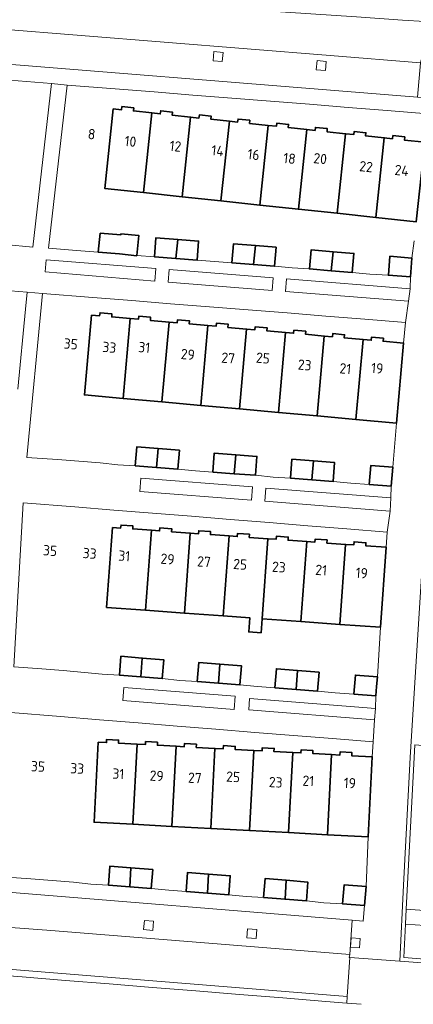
# Model space of a CAD drawing. Extents: x 150256 to 156914, y 461459 to 469481.
# Tile 627 of 656: x 154023 to 154075, y 468528 to 468657. Entities that reach past the tile are written whole.
import ezdxf
from ezdxf.enums import TextEntityAlignment as Align

# ---------------------------------------------------------------- set-up
doc = ezdxf.new("R2010")
doc.units = 0
doc.header["$LTSCALE"] = 0.75
for name, color, linetype, lineweight in [('B-RO-GR-BEPLANTING_CULTUUR_BODEMBEDEKKER-GV', 251, 'CONTINUOUS', 18), ('B-RO-GR-GROENVOORZIENING-GV', 251, 'CONTINUOUS', 18), ('B-RO-OG-BEBOUWING-GV', 6, 'CONTINUOUS', 35), ('B-RO-OG-BEBOUWING-T18', 1, 'CONTINUOUS', 18), ('B-RO-VH-VERHARDING_BEDRIJFSVLOERPLAAT-GV', 251, 'CONTINUOUS', 18), ('B-RO-VH-VERHARDING_BETONSTRAATSTEEN-GV', 251, 'CONTINUOUS', 18), ('B-RO-VH-VERHARDING_HALFVERHARDING_GRIND-GV', 251, 'CONTINUOUS', 18), ('B-RO-VH-VERHARDING_TEGEL-GV', 251, 'CONTINUOUS', 18)]:
    doc.layers.add(name, color=color, linetype=linetype, lineweight=lineweight)
doc.styles.add('NLCS-ISO-M200-T18', font='NLCS-ISO.ttf', dxfattribs={"height": 360})

msp = doc.modelspace()

# ---------------------------------------------------------------- linework, layer by layer
at = {"layer": 'B-RO-GR-BEPLANTING_CULTUUR_BODEMBEDEKKER-GV'}
for points in [[(154040.683, 468623.17), (154040.785, 468624.827), (154026.435, 468625.963), (154026.29, 468624.364)], [(154042.545, 468624.668), (154042.428, 468623.024), (154056.04, 468621.923), (154056.163, 468623.584)], [(154073.874, 468620.523), (154074.083, 468622.158), (154057.926, 468623.439), (154057.774, 468621.782)], [(154038.708, 468595.621), (154053.317, 468594.468), (154053.442, 468596.227), (154038.824, 468597.367)], [(154071.469, 468593.037), (154071.585, 468594.772), (154055.193, 468596.033), (154055.053, 468594.335)], [(154051.199, 468568.81), (154036.609, 468569.971), (154036.478, 468568.245), (154051.054, 468567.089)], [(154069.438, 468565.729), (154069.539, 468567.212), (154053.057, 468568.532), (154052.976, 468567.026)], [(154081.06, 468538.46), (154073.5, 468538.99), (154073.28, 468534.59), (154080.42, 468534.05)]]:
    msp.add_lwpolyline(points, close=True, dxfattribs=at)
at = {"layer": 'B-RO-GR-GROENVOORZIENING-GV'}
for points in [[(154049.606, 468653.091), (154048.411, 468653.201), (154048.301, 468652.006), (154049.496, 468651.896)], [(154063.104, 468651.917), (154061.909, 468652.027), (154061.799, 468650.832), (154062.994, 468650.722)], [(154039.198, 468538.256), (154040.394, 468538.159), (154040.492, 468539.355), (154039.296, 468539.452)], [(154052.724, 468537.182), (154053.92, 468537.084), (154054.018, 468538.28), (154052.822, 468538.378)], [(154066.271, 468535.985), (154067.467, 468535.888), (154067.565, 468537.084), (154066.369, 468537.181)]]:
    msp.add_lwpolyline(points, close=True, dxfattribs=at)
at = {"layer": 'B-RO-OG-BEBOUWING-GV'}
for points in [[(154035.211, 468645.709), (154034.115, 468635.283), (154039.186, 468634.742), (154040.282, 468645.171), (154037.865, 468645.43), (154037.905, 468645.835), (154036.36, 468646.002), (154036.318, 468645.591)], [(154040.282, 468645.171), (154039.186, 468634.742), (154044.257, 468634.2), (154045.353, 468644.629), (154042.936, 468644.889), (154042.977, 468645.288), (154041.433, 468645.461), (154041.376, 468645.054)], [(154044.257, 468634.2), (154049.328, 468633.659), (154050.425, 468644.089), (154048.008, 468644.348), (154048.05, 468644.75), (154046.502, 468644.915), (154046.45, 468644.511), (154045.353, 468644.629)], [(154050.425, 468644.089), (154049.328, 468633.659), (154054.4, 468633.117), (154055.496, 468643.548), (154053.065, 468643.81), (154053.105, 468644.21), (154051.561, 468644.377), (154051.504, 468643.974)], [(154059.471, 468632.576), (154060.567, 468643), (154058.143, 468643.259), (154058.18, 468643.662), (154056.628, 468643.833), (154056.577, 468643.431), (154055.496, 468643.548), (154054.4, 468633.117)], [(154064.542, 468632.035), (154065.638, 468642.459), (154063.211, 468642.715), (154063.252, 468643.119), (154061.703, 468643.28), (154061.649, 468642.885), (154060.567, 468643), (154059.471, 468632.576)], [(154069.613, 468631.493), (154070.709, 468641.916), (154068.271, 468642.176), (154068.311, 468642.582), (154066.768, 468642.748), (154066.709, 468642.346), (154065.638, 468642.459), (154064.542, 468632.035)], [(154070.709, 468641.916), (154069.613, 468631.493), (154074.906, 468630.928), (154076.004, 468641.352), (154073.354, 468641.632), (154073.398, 468642.041), (154071.848, 468642.21), (154071.782, 468641.802)], [(154033.498, 468629.443), (154033.236, 468626.966), (154036.023, 468626.738), (154038.295, 468626.475), (154038.3, 468626.52), (154038.593, 468629.124), (154036.229, 468629.339), (154036.22, 468629.228)], [(154043.402, 468626.128), (154043.665, 468628.61), (154040.804, 468628.837), (154040.607, 468626.355)], [(154046.197, 468625.9), (154046.394, 468628.393), (154043.665, 468628.61), (154043.402, 468626.128)], [(154053.57, 468625.326), (154053.834, 468627.802), (154050.953, 468628.024), (154050.763, 468625.542)], [(154053.834, 468627.802), (154053.57, 468625.326), (154056.353, 468625.111), (154056.545, 468627.593)], [(154063.739, 468624.522), (154064.004, 468626.998), (154061.12, 468627.233), (154060.914, 468624.752)], [(154064.004, 468626.998), (154063.739, 468624.522), (154066.526, 468624.296), (154066.725, 468626.777)], [(154074.129, 468623.698), (154074.338, 468626.169), (154071.457, 468626.403), (154071.254, 468623.922)], [(154032.367, 468618.713), (154031.442, 468608.251), (154036.521, 468607.794), (154037.446, 468618.259), (154035.017, 468618.476), (154035.038, 468618.875), (154033.492, 468619.016), (154033.438, 468618.616)], [(154036.521, 468607.794), (154041.601, 468607.337), (154042.526, 468617.8), (154040.097, 468618.018), (154040.117, 468618.423), (154038.572, 468618.564), (154038.517, 468618.163), (154037.446, 468618.259)], [(154046.68, 468606.88), (154047.605, 468617.342), (154045.166, 468617.562), (154045.202, 468617.961), (154043.654, 468618.106), (154043.61, 468617.702), (154042.526, 468617.8), (154041.601, 468607.337)], [(154047.605, 468617.342), (154046.68, 468606.88), (154051.76, 468606.423), (154052.685, 468616.885), (154050.244, 468617.102), (154050.277, 468617.511), (154048.727, 468617.652), (154048.687, 468617.245)], [(154056.84, 468605.966), (154057.764, 468616.429), (154055.329, 468616.652), (154055.361, 468617.05), (154053.805, 468617.194), (154053.771, 468616.789), (154052.685, 468616.885), (154051.76, 468606.423)], [(154061.919, 468605.509), (154062.843, 468615.968), (154060.397, 468616.192), (154060.432, 468616.596), (154058.883, 468616.735), (154058.835, 468616.331), (154057.764, 468616.429), (154056.84, 468605.966)], [(154062.843, 468615.968), (154061.919, 468605.509), (154066.998, 468605.052), (154067.924, 468615.513), (154065.479, 468615.732), (154065.513, 468616.141), (154063.961, 468616.285), (154063.918, 468615.87)], [(154066.998, 468605.052), (154072.31, 468604.574), (154073.238, 468615.038), (154070.553, 468615.279), (154070.59, 468615.688), (154069.038, 468615.822), (154068.998, 468615.417), (154067.924, 468615.513)], [(154040.896, 468598.766), (154041.099, 468601.236), (154038.296, 468601.46), (154038.101, 468598.988)], [(154041.099, 468601.236), (154040.896, 468598.766), (154043.691, 468598.544), (154043.886, 468601.014)], [(154048.242, 468598.156), (154051.053, 468597.946), (154051.26, 468600.426), (154048.439, 468600.651)], [(154051.26, 468600.426), (154051.053, 468597.946), (154053.84, 468597.737), (154054.039, 468600.205)], [(154061.231, 468597.142), (154061.434, 468599.615), (154058.613, 468599.84), (154058.415, 468597.369)], [(154061.434, 468599.615), (154061.231, 468597.142), (154064.001, 468596.919), (154064.202, 468599.394)], [(154071.618, 468596.32), (154071.816, 468598.787), (154068.945, 468599.016), (154068.746, 468596.542)], [(154035.124, 468590.906), (154034.36, 468580.432), (154039.447, 468580.064), (154040.211, 468590.535), (154037.771, 468590.711), (154037.789, 468591.112), (154036.241, 468591.228), (154036.192, 468590.828)], [(154044.533, 468579.697), (154045.297, 468590.167), (154042.851, 468590.345), (154042.876, 468590.747), (154041.325, 468590.864), (154041.287, 468590.458), (154040.211, 468590.535), (154039.447, 468580.064)], [(154049.62, 468579.329), (154050.385, 468589.799), (154047.947, 468589.976), (154047.96, 468590.377), (154046.415, 468590.487), (154046.39, 468590.087), (154045.297, 468590.167), (154044.533, 468579.697)], [(154050.385, 468589.799), (154049.62, 468579.329), (154053.093, 468579.078), (154052.96, 468577.24), (154054.573, 468577.123), (154054.706, 468578.962), (154055.471, 468589.436), (154053.029, 468589.613), (154053.045, 468590.01), (154051.504, 468590.128), (154051.455, 468589.722)], [(154059.793, 468578.594), (154060.558, 468589.066), (154058.115, 468589.242), (154058.141, 468589.644), (154056.595, 468589.76), (154056.552, 468589.357), (154055.471, 468589.436), (154054.706, 468578.962)], [(154060.558, 468589.066), (154059.793, 468578.594), (154064.88, 468578.226), (154065.644, 468588.699), (154063.192, 468588.872), (154063.219, 468589.279), (154061.672, 468589.395), (154061.631, 468588.988)], [(154065.644, 468588.699), (154064.88, 468578.226), (154070.198, 468577.842), (154070.96, 468588.312), (154068.278, 468588.506), (154068.313, 468588.912), (154066.757, 468589.031), (154066.715, 468588.624)], [(154038.845, 468571.348), (154039.015, 468573.818), (154036.237, 468574.042), (154036.041, 468571.575)], [(154039.015, 468573.818), (154038.845, 468571.348), (154041.629, 468571.123), (154041.827, 468573.592)], [(154049.013, 468570.528), (154049.183, 468573), (154046.42, 468573.222), (154046.221, 468570.75)], [(154049.183, 468573), (154049.013, 468570.528), (154051.817, 468570.305), (154052.019, 468572.772)], [(154059.179, 468569.707), (154059.35, 468572.181), (154056.583, 468572.404), (154056.381, 468569.925)], [(154059.35, 468572.181), (154059.179, 468569.707), (154061.97, 468569.489), (154062.172, 468571.954)], [(154069.815, 468571.333), (154066.925, 468571.572), (154066.727, 468569.101), (154069.613, 468568.869), (154069.712, 468570.079)], [(154033.257, 468562.808), (154032.711, 468552.323), (154037.804, 468552.05), (154038.35, 468562.534), (154035.916, 468562.665), (154035.917, 468563.078), (154034.361, 468563.164), (154034.358, 468562.749)], [(154038.35, 468562.534), (154037.804, 468552.05), (154042.897, 468551.778), (154043.443, 468562.261), (154040.996, 468562.393), (154041.014, 468562.796), (154039.464, 468562.887), (154039.439, 468562.476)], [(154047.99, 468551.506), (154048.535, 468561.988), (154046.086, 468562.119), (154046.108, 468562.529), (154044.551, 468562.613), (154044.529, 468562.203), (154043.443, 468562.261), (154042.897, 468551.778)], [(154047.99, 468551.506), (154053.082, 468551.233), (154053.628, 468561.715), (154051.177, 468561.846), (154051.2, 468562.253), (154049.642, 468562.343), (154049.62, 468561.93), (154048.535, 468561.988)], [(154058.175, 468550.961), (154058.721, 468561.442), (154056.267, 468561.573), (154056.295, 468561.985), (154054.737, 468562.067), (154054.71, 468561.657), (154053.628, 468561.715), (154053.082, 468551.233)], [(154058.175, 468550.961), (154063.268, 468550.688), (154063.813, 468561.169), (154061.358, 468561.305), (154061.376, 468561.706), (154059.826, 468561.791), (154059.801, 468561.384), (154058.721, 468561.442)], [(154063.813, 468561.169), (154063.268, 468550.688), (154068.601, 468550.403), (154069.13, 468560.889), (154066.45, 468561.032), (154066.47, 468561.436), (154064.921, 468561.529), (154064.891, 468561.11)], [(154037.401, 468543.873), (154037.523, 468546.353), (154034.795, 468546.573), (154034.599, 468544.099)], [(154037.523, 468546.353), (154037.401, 468543.873), (154040.195, 468543.648), (154040.394, 468546.122)], [(154047.568, 468543.042), (154047.692, 468545.534), (154044.957, 468545.755), (154044.756, 468543.254)], [(154047.692, 468545.534), (154047.568, 468543.042), (154050.346, 468542.832), (154050.547, 468545.304)], [(154057.726, 468542.241), (154057.853, 468544.716), (154055.11, 468544.937), (154054.913, 468542.466)], [(154060.505, 468542.019), (154060.699, 468544.487), (154057.853, 468544.716), (154057.726, 468542.241)], [(154068.122, 468541.403), (154068.325, 468543.884), (154065.442, 468544.105), (154065.244, 468541.628)]]:
    msp.add_lwpolyline(points, close=True, dxfattribs=at)
at = {"layer": 'B-RO-VH-VERHARDING_BEDRIJFSVLOERPLAAT-GV'}
for points in [[(154076.611, 468598.544), (154076.195, 468593.649), (154075.827, 468588.751), (154074.112, 468560.783), (154073.234, 468544.063), (154072.76, 468534.125), (154080.849, 468533.521), (154082.331, 468543.347), (154083.961, 468554.612)], [(154080.42, 468534.05), (154073.28, 468534.59), (154073.5, 468538.99), (154073.59, 468540.95), (154074.73, 468562.45)]]:
    msp.add_lwpolyline(points, dxfattribs=at)
at = {"layer": 'B-RO-VH-VERHARDING_BETONSTRAATSTEEN-GV'}
for points in [[(154009.296, 468657.449), (154009.242, 468657.045), (154063.629, 468652.716), (154075.441, 468651.736), (154075.525, 468652.13), (154075.587, 468652.126), (154076.038, 468657.126), (154073.085, 468657.327), (154067.09, 468657.735), (154061.111, 468658.142), (154055.115, 468658.55), (154049.137, 468658.957), (154043.116, 468659.43), (154037.129, 468659.903), (154031.143, 468660.376), (154025.156, 468660.85), (154019.167, 468661.324), (154013.18, 468661.798), (154008.959, 468662.132)], [(154020.571, 468649.532), (154027.13, 468649.007), (154029.189, 468648.817), (154035.485, 468648.321), (154040.571, 468647.92), (154045.657, 468647.519), (154050.744, 468647.118), (154055.828, 468646.712), (154060.914, 468646.305), (154065.999, 468645.898), (154071.085, 468645.491), (154076.42, 468645.063), (154076.656, 468647.129), (154075.068, 468647.255), (154008.891, 468652.56)], [(154017.382, 468622.245), (154023.942, 468621.72), (154025.962, 468621.547), (154032.571, 468621.018), (154037.654, 468620.611), (154042.739, 468620.204), (154047.822, 468619.798), (154052.907, 468619.394), (154057.99, 468618.991), (154063.075, 468618.588), (154068.16, 468618.184), (154073.478, 468617.762), (154073.874, 468620.523), (154057.774, 468621.782), (154057.926, 468623.439), (154074.083, 468622.158), (154074.129, 468623.698), (154071.254, 468623.922), (154068.819, 468624.081), (154066.526, 468624.296), (154063.739, 468624.522), (154060.914, 468624.752), (154058.651, 468624.893), (154056.353, 468625.111), (154053.57, 468625.326), (154050.763, 468625.542), (154048.484, 468625.705), (154046.197, 468625.9), (154043.402, 468626.128), (154040.607, 468626.355), (154038.316, 468626.518), (154038.3, 468626.52), (154038.295, 468626.475), (154036.023, 468626.738), (154033.236, 468626.966), (154030.433, 468627.188), (154026.727, 468627.458), (154029.189, 468648.817), (154027.13, 468649.007), (154024.696, 468627.6), (154021.072, 468627.935)], [(154074.642, 468628.432), (154074.338, 468626.169), (154074.129, 468623.698), (154074.083, 468622.158), (154073.874, 468620.523), (154073.478, 468617.762), (154073.238, 468615.038), (154072.31, 468604.574), (154071.816, 468598.787), (154071.618, 468596.32), (154071.585, 468594.772), (154071.469, 468593.037), (154071.085, 468590.289), (154070.96, 468588.312), (154070.198, 468577.842), (154069.815, 468571.333), (154069.712, 468570.079), (154069.613, 468568.869), (154069.539, 468567.212), (154069.438, 468565.729), (154069.234, 468562.835), (154069.13, 468560.889), (154068.601, 468550.403), (154068.325, 468543.884)], [(154022.189, 468572.654), (154023.438, 468594.134), (154030.207, 468593.594), (154035.291, 468593.189), (154040.375, 468592.783), (154045.459, 468592.378), (154050.543, 468591.965), (154055.625, 468591.55), (154060.709, 468591.135), (154065.792, 468590.721), (154071.085, 468590.289), (154071.469, 468593.037), (154055.053, 468594.335), (154055.193, 468596.033), (154071.585, 468594.772), (154071.618, 468596.32), (154068.746, 468596.542), (154066.311, 468596.689), (154064.001, 468596.919), (154061.231, 468597.142), (154058.415, 468597.369), (154056.144, 468597.5), (154053.84, 468597.737), (154051.053, 468597.946), (154048.242, 468598.156), (154045.976, 468598.31), (154043.691, 468598.544), (154040.896, 468598.766), (154038.101, 468598.988), (154035.808, 468599.121), (154033.526, 468599.354), (154030.728, 468599.577), (154027.936, 468599.799), (154023.906, 468600.071), (154025.962, 468621.547), (154023.942, 468621.72), (154023.728, 468619.49), (154022.726, 468609.026)], [(154068.325, 468543.884), (154068.122, 468541.403), (154067.958, 468539.382), (154066.487, 468539.502), (154066.178, 468535.007), (154066.105, 468534.621), (154066.205, 468534.614), (154072.76, 468534.125), (154073.234, 468544.063), (154074.112, 468560.783), (154075.827, 468588.751), (154076.195, 468593.649), (154076.611, 468598.544)], [(154021.829, 468566.672), (154028.323, 468566.146), (154033.409, 468565.734), (154038.495, 468565.322), (154043.581, 468564.91), (154048.665, 468564.498), (154053.751, 468564.087), (154058.837, 468563.676), (154063.922, 468563.265), (154069.234, 468562.835), (154069.438, 468565.729), (154052.976, 468567.026), (154053.057, 468568.532), (154069.539, 468567.212), (154069.613, 468568.869), (154066.727, 468569.101), (154064.259, 468569.25), (154061.97, 468569.489), (154059.179, 468569.707), (154056.381, 468569.925), (154054.093, 468570.068), (154051.817, 468570.305), (154049.013, 468570.528), (154046.221, 468570.75), (154043.926, 468570.886), (154041.629, 468571.123), (154038.845, 468571.348), (154036.041, 468571.575), (154033.759, 468571.705), (154031.473, 468571.937), (154028.678, 468572.163), (154025.876, 468572.389), (154022.189, 468572.654)], [(154020.337, 468543.235), (154066.487, 468539.502), (154067.958, 468539.382), (154068.122, 468541.403), (154065.244, 468541.628), (154062.807, 468541.778), (154060.505, 468542.019), (154057.726, 468542.241), (154054.913, 468542.466), (154052.64, 468542.592), (154050.346, 468542.832), (154047.568, 468543.042), (154044.756, 468543.254), (154042.482, 468543.406), (154040.195, 468543.648), (154037.401, 468543.873), (154034.599, 468544.099), (154032.305, 468544.222), (154030.013, 468544.471), (154027.224, 468544.695), (154024.433, 468544.92), (154020.661, 468545.153)], [(154065.856, 468529.525), (153961.322, 468537.934), (153952.353, 468538.654), (153950.362, 468538.8), (153949.235, 468538.773), (153949.809, 468538.462)], [(153952.426, 468537.797), (153955.053, 468537.585), (153960.741, 468537.125), (153966.426, 468536.665), (153972.114, 468536.205), (153977.801, 468535.745), (153983.489, 468535.285), (153989.177, 468534.825), (153994.864, 468534.365), (154000, 468533.95), (154000.552, 468533.905), (154006.239, 468533.446), (154011.925, 468532.987), (154017.613, 468532.527), (154023.3, 468532.067), (154028.988, 468531.607), (154034.675, 468531.148), (154040.363, 468530.688), (154046.051, 468530.229), (154051.738, 468529.769), (154057.424, 468529.31), (154063.065, 468528.854), (154065.789, 468528.634), (154065.856, 468529.525)], [(153961.322, 468537.934), (154065.856, 468529.525), (154066.205, 468534.614), (154066.105, 468534.621), (154066.178, 468535.007), (154026.518, 468538.178), (154019.971, 468538.662)], [(154085.49, 468533.175), (154080.849, 468533.521), (154072.76, 468534.125), (154066.205, 468534.614), (154065.856, 468529.525), (154065.789, 468528.634), (154067.663, 468528.483)]]:
    msp.add_lwpolyline(points, dxfattribs=at)
for points in [[(154040.683, 468623.17), (154026.29, 468624.364), (154026.435, 468625.963), (154040.785, 468624.827)], [(154042.545, 468624.668), (154056.163, 468623.584), (154056.04, 468621.923), (154042.428, 468623.024)], [(154038.708, 468595.621), (154038.824, 468597.367), (154053.442, 468596.227), (154053.317, 468594.468)], [(154051.199, 468568.81), (154051.054, 468567.089), (154036.478, 468568.245), (154036.609, 468569.971)], [(154073.59, 468540.95), (154073.5, 468538.99), (154081.06, 468538.46), (154081.35, 468540.36)], [(154066.271, 468535.985), (154066.369, 468537.181), (154067.565, 468537.084), (154067.467, 468535.888)]]:
    msp.add_lwpolyline(points, close=True, dxfattribs=at)
at = {"layer": 'B-RO-VH-VERHARDING_HALFVERHARDING_GRIND-GV'}
msp.add_lwpolyline([(154084.39, 468561.65), (154074.73, 468562.45), (154073.59, 468540.95), (154081.35, 468540.36)], close=True, dxfattribs=at)
at = {"layer": 'B-RO-VH-VERHARDING_TEGEL-GV'}
for points in [[(154075.068, 468647.255), (154075.441, 468651.736), (154063.629, 468652.716), (154009.242, 468657.045), (154008.891, 468652.56)], [(154049.606, 468653.091), (154049.496, 468651.896), (154048.301, 468652.006), (154048.411, 468653.201)], [(154063.104, 468651.917), (154062.994, 468650.722), (154061.799, 468650.832), (154061.909, 468652.027)], [(154066.178, 468535.007), (154066.487, 468539.502), (154020.337, 468543.235), (154019.971, 468538.662), (154026.518, 468538.178)], [(154039.198, 468538.256), (154039.296, 468539.452), (154040.492, 468539.355), (154040.394, 468538.159)], [(154052.724, 468537.182), (154052.822, 468538.378), (154054.018, 468538.28), (154053.92, 468537.084)]]:
    msp.add_lwpolyline(points, close=True, dxfattribs=at)

# ---------------------------------------------------------------- texts
at = {"layer": 'B-RO-OG-BEBOUWING-T18', "style": 'NLCS-ISO-M200-T18'}
for s, rotation, p in [('8', 353.9, (154032.393, 468642.4)), ('10', 353.9, (154037.473, 468641.449)), ('12', 353.9, (154043.368, 468640.819)), ('14', 353.9, (154048.89, 468640.231)), ('16', 353.9, (154053.598, 468639.729)), ('18', 353.9, (154058.305, 468639.219)), ('20', 354.1, (154062.316, 468639.195)), ('22', 353.9, (154068.327, 468638.147)), ('24', 354, (154072.994, 468637.648)), ('35', 354.8, (154029.663, 468614.942)), ('33', 354.9, (154034.715, 468614.487)), ('31', 354.8, (154039.287, 468614.482)), ('29', 354.8, (154044.987, 468613.562)), ('27', 354.9, (154050.268, 468613.084)), ('25', 354.7, (154054.83, 468613.082)), ('23', 354.8, (154060.291, 468612.185)), ('21', 354.9, (154065.616, 468611.704)), ('19', 355.1, (154069.789, 468611.742)), ('35', 355.5, (154026.953, 468587.887)), ('33', 355.6, (154032.14, 468587.516)), ('31', 355.7, (154036.666, 468587.185)), ('29', 355.7, (154042.335, 468586.776)), ('27', 355.9, (154047.103, 468586.428)), ('25', 355.6, (154051.842, 468586.09)), ('23', 355.7, (154056.91, 468585.725)), ('21', 355.7, (154062.448, 468585.326)), ('19', 355.6, (154067.76, 468584.943)), ('35', 356.6, (154025.373, 468559.626)), ('33', 356.7, (154030.509, 468559.359)), ('31', 356.9, (154035.894, 468558.66)), ('29', 356.9, (154040.91, 468558.392)), ('27', 357, (154045.906, 468558.123)), ('25', 356.7, (154050.92, 468558.262)), ('23', 357, (154056.496, 468557.555)), ('21', 356.8, (154060.766, 468557.733)), ('19', 356.6, (154066.201, 468557.445))]:
    msp.add_text(s, height=1.35, rotation=rotation, dxfattribs=at).set_placement(p, align=Align.MIDDLE)

doc.saveas('drawing.dxf')
